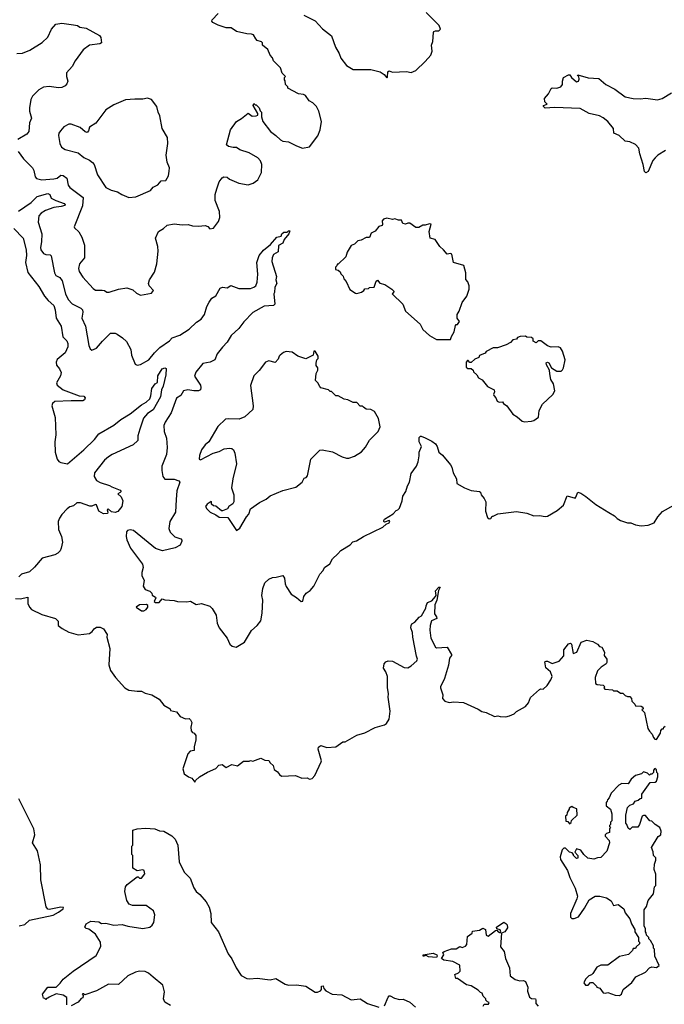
# Model space of a CAD drawing. Extents: x 2293139 to 2515392, y 824115 to 1006937.
# Tile 277 of 417: x 2377620 to 2383194, y 965688 to 974206. Entities that reach past the tile are written whole.
import ezdxf

# ---------------------------------------------------------------- set-up
doc = ezdxf.new("R2010")
doc.units = 0

msp = doc.modelspace()

# ---------------------------------------------------------------- linework, layer by layer
at = {"layer": '0CON10XD'}
for points in [[(2377653.7, 973003.7), (2377730, 972925), (2377742.3, 972902.3), (2377755, 972846.7), (2377765, 972832.5), (2377810.9, 972820.9), (2377915, 972828.4), (2377943.4, 972836.6), (2377975, 972860.4), (2377997.6, 972857.6), (2378026.9, 972835), (2378040, 972775), (2378053.7, 972753.7), (2378168.6, 972668.6), (2378164.7, 972595), (2378091.2, 972415), (2378093.8, 972405), (2378131.1, 972371.1), (2378158.8, 972325), (2378179.6, 972255), (2378180.6, 972145), (2378138.6, 972095), (2378127.8, 972055), (2378135, 972028.8), (2378165, 971977.5), (2378255, 971880), (2378275.7, 971865.7), (2378332.1, 971867.9), (2378355, 971862.9), (2378375, 971849.2), (2378395, 971847.8), (2378475.8, 971875.8), (2378547.9, 971887.9), (2378599.7, 971869.7), (2378631.2, 971841.2), (2378665, 971823.3), (2378759.3, 971840.7), (2378777.5, 971865), (2378738.8, 971905), (2378733.3, 971925), (2378743.8, 971955), (2378785, 972022.5), (2378805.7, 972095), (2378818.6, 972205), (2378814.2, 972245), (2378793.3, 972315), (2378820, 972375), (2378865, 972401.2), (2378895, 972430), (2378955, 972441.2), (2379025, 972430.8), (2379075.8, 972435.8), (2379115, 972424), (2379165, 972418.8), (2379225, 972426.2), (2379246.1, 972416.1), (2379265, 972397.5), (2379295, 972402.5), (2379340.7, 972459.3), (2379350, 972495), (2379347, 972547), (2379311.7, 972641.7), (2379311.9, 972695), (2379325, 972742.5), (2379346, 972805), (2379370.5, 972839.5), (2379385, 972847.5), (2379415, 972843.8), (2379435, 972828), (2379515, 972792), (2379595, 972778), (2379637.9, 972792.1), (2379679.7, 972820.3), (2379711.2, 972885), (2379713.8, 972955), (2379701.2, 972985), (2379680.5, 973010.5), (2379605, 973055.8), (2379525, 973081.2), (2379495, 973100), (2379465, 973100), (2379425, 973110), (2379407.5, 973125), (2379443.3, 973255), (2379494.1, 973325.9), (2379538.8, 973351.2), (2379595, 973396.7), (2379631.7, 973371.7), (2379666.4, 973373.6), (2379678.3, 973381.7), (2379680, 973395), (2379640, 973465), (2379645, 973480), (2379655, 973470), (2379665, 973470), (2379690, 973445), (2379698.3, 973418.3), (2379710, 973405), (2379710, 973365), (2379723.8, 973325), (2379788.8, 973238.8), (2379835.8, 973205.8), (2379876.4, 973166.4), (2379895, 973156.7), (2379945, 973151.2), (2380014.3, 973114.3), (2380065, 973096.2), (2380125, 973107.5), (2380197.9, 973202.1), (2380219.2, 973255), (2380230, 973325), (2380206, 973416), (2380186.1, 973456.1), (2380155, 973487.5), (2380122.5, 973505), (2380090.7, 973550.7), (2380075, 973560), (2380030, 973565), (2379940, 973615), (2379940, 973625), (2379920, 973645), (2379917, 973677), (2379910, 973685), (2379910, 973705), (2379920, 973715), (2379890, 973745), (2379875, 973790), (2379815, 973850), (2379807, 973877), (2379785, 973900), (2379765, 973950), (2379720, 973985), (2379720, 974005), (2379710, 974015), (2379675, 974027.5), (2379660.7, 974040.7), (2379642.5, 974075), (2379625, 974082.5), (2379585, 974083.3), (2379495, 974103.3), (2379450, 974135), (2379405, 974136.7), (2379335, 974158), (2379291.7, 974181.7), (2379282.5, 974195), (2379283.6, 974206.4), (2379335, 974260)], [(2380076.1, 974246.1), (2380175.9, 974195.9), (2380238.3, 974128.3), (2380315, 974066.7), (2380349.7, 973969.7), (2380384, 973915), (2380396, 973875), (2380445, 973811.2), (2380505, 973776.7), (2380655, 973776), (2380736.4, 973756.4), (2380772.7, 973732.7), (2380795, 973702.5), (2380801.7, 973708.3), (2380802, 973755), (2380815, 973763.8), (2380845, 973752.5), (2380965, 973757.5), (2381005, 973750), (2381045, 973767.5), (2381126.4, 973843.6), (2381175, 973900), (2381186.7, 973935), (2381180, 973985), (2381193.6, 974016.4), (2381197.5, 974095), (2381202.5, 974105), (2381215, 974110), (2381245, 974110), (2381257.5, 974125), (2381246.4, 974156.4), (2381135, 974270)], [(2377595, 973913.3), (2377645, 973917.2), (2377708.5, 973941.5), (2377815, 974008.6), (2377863.3, 974056.7), (2377895.7, 974124.3), (2377933.6, 974166.4), (2377984.5, 974175.5), (2378085, 974163.3), (2378120, 974155), (2378140.7, 974140.7), (2378195, 974132), (2378309.7, 974069.7), (2378322.7, 974052.7), (2378326.7, 974005), (2378313.8, 973996.2), (2378224.5, 973985.5), (2378168, 973945), (2378100.6, 973849.4), (2378075, 973802.5), (2378024.4, 973745.6), (2378024.3, 973715), (2378035.7, 973674.3), (2378029.3, 973650.7), (2378014.6, 973635.4), (2377985, 973620.5), (2377955.5, 973615.5), (2377875, 973629.4), (2377826.8, 973623.2), (2377785, 973600.8), (2377730, 973545), (2377717.1, 973515), (2377704, 973445), (2377703.8, 973415), (2377721.1, 973355), (2377705.6, 973315), (2377699.6, 973240.4), (2377682.9, 973217.1), (2377605, 973170.6)], [(2383205, 973073.8), (2383137.5, 973035), (2383115, 973012.5), (2383095, 972987.5), (2383055.7, 972894.3), (2383035, 972881.2), (2383023, 972893), (2383012, 972955), (2382981.2, 973045), (2382973.3, 973095), (2382945, 973126.2), (2382895, 973148.8), (2382855, 973156.2), (2382803.3, 973205), (2382757.5, 973225), (2382753.3, 973265), (2382706.2, 973325), (2382665, 973358.8), (2382633.6, 973373.6), (2382545, 973395.5), (2382465, 973437.5), (2382245, 973447.5), (2382165, 973440), (2382150, 973455), (2382150, 973465), (2382180, 973475), (2382160, 973495), (2382157.5, 973525), (2382192.5, 973565), (2382215, 973610), (2382225, 973617.5), (2382265, 973613.3), (2382300, 973625), (2382312.5, 973645), (2382312.5, 973675), (2382323, 973707), (2382365, 973730), (2382378.3, 973728.3), (2382392.5, 973705), (2382435, 973667.5), (2382452.5, 973675), (2382458.3, 973691.7), (2382453.6, 973713.6), (2382442.5, 973725), (2382445, 973730), (2382535, 973702.5), (2382627, 973697), (2382688.8, 973645), (2382765, 973606), (2382855, 973539.5), (2382925.6, 973524.4), (2382985, 973521.4), (2383035, 973527.5), (2383135, 973512.9), (2383175, 973524.3), (2383257, 973573)], [(2378565, 972668.8), (2378625, 972673.8), (2378750.5, 972729.5), (2378775, 972756.2), (2378815, 972778.8), (2378845, 972811.2), (2378885, 972816.2), (2378906.2, 972855), (2378913.8, 972895), (2378916, 972925), (2378895.8, 972975), (2378886, 973035), (2378902, 973135), (2378897.5, 973187.5), (2378853.3, 973265), (2378832.5, 973375), (2378817.5, 973405), (2378806.7, 973455), (2378760, 973515), (2378725, 973527.5), (2378685, 973517.5), (2378615, 973520), (2378535, 973514.2), (2378435, 973470), (2378364.3, 973425.7), (2378278.3, 973311.7), (2378225, 973276.7), (2378215.9, 973244.1), (2378205, 973230), (2378186.4, 973236.4), (2378142.5, 973275), (2378065, 973303.3), (2378045, 973302.5), (2378001.7, 973278.3), (2377974, 973246), (2377960, 973225), (2377956.7, 973205), (2377966.2, 973135), (2377983.3, 973105), (2378014.2, 973084.2), (2378125, 973056), (2378175, 973013.8), (2378225, 972991.2), (2378251.2, 972971.2), (2378264, 972955), (2378294.4, 972865), (2378365, 972755.8), (2378412.4, 972732.4), (2378467.3, 972717.3), (2378504.1, 972694.1), (2378565, 972668.8)], [(2377607.5, 973065), (2377653.7, 973003.7)], [(2377609.5, 972550.5), (2377718.2, 972625), (2377772.7, 972677.3), (2377865, 972701.5), (2377880.6, 972695), (2377893.3, 972663.3), (2377931.9, 972641.9), (2378004, 972615), (2378013.8, 972605), (2378010, 972600), (2377980.3, 972590.3), (2377915, 972582.9), (2377843.1, 972556.9), (2377805, 972533.6), (2377785, 972509.2), (2377780, 972455), (2377812.7, 972355), (2377809.1, 972285), (2377799.5, 972235), (2377802.5, 972215), (2377825, 972184.4), (2377845, 972175.6), (2377882.5, 972172.5), (2377893.4, 972163.4), (2377920, 972015), (2377932.8, 971992.8), (2377966.2, 971975), (2377987.2, 971947.2), (2378016.8, 971835), (2378039.6, 971785), (2378075, 971747.8), (2378149.4, 971709.4), (2378162.5, 971695), (2378165.6, 971675), (2378158.9, 971625), (2378190, 971555), (2378218.3, 971388.3), (2378229.5, 971359.5), (2378245, 971348.8), (2378285, 971364.2), (2378336.9, 971425), (2378405, 971493.1), (2378445, 971494), (2378464.4, 971484.4), (2378510, 971455), (2378545, 971422.5), (2378582.3, 971352.3), (2378586, 971305), (2378617.5, 971225), (2378635, 971216.7), (2378665, 971223.8), (2378737.4, 971262.6), (2378785, 971324.3), (2378830.8, 971369.2), (2378915, 971429.4), (2378940, 971455), (2379005, 971476.5), (2379085, 971528.9), (2379150.4, 971589.6), (2379189.6, 971615), (2379217.1, 971655), (2379238.8, 971725), (2379257.5, 971762.5), (2379283, 971797), (2379315, 971818.8), (2379355, 971883.3), (2379375, 971891.2), (2379415, 971886.7), (2379445, 971906.2), (2379515, 971881.4), (2379615, 971880), (2379645, 971891.4), (2379660.8, 971905), (2379674.3, 971935), (2379678.5, 972005), (2379669.4, 972105), (2379690, 972165), (2379728.9, 972211.1), (2379788.9, 972261.1), (2379845, 972326.2), (2379880, 972335), (2379887.5, 972355), (2379905, 972367.5), (2379931.7, 972368.3), (2379945, 972380), (2379955, 972380), (2379946.7, 972355), (2379905.8, 972304.2), (2379895, 972272.5), (2379856.7, 972253.3), (2379855, 972197.5), (2379816.1, 972173.9), (2379802, 972145), (2379801.2, 972115), (2379841.2, 971985), (2379836.2, 971955), (2379843.8, 971925), (2379827.7, 971892.3), (2379823.8, 971846.2), (2379817.5, 971835), (2379826.7, 971745), (2379815, 971733.8), (2379735, 971728.8), (2379635.7, 971674.3), (2379558.3, 971591.7), (2379515.8, 971535), (2379450, 971475), (2379414.3, 971415.7), (2379375, 971373.8), (2379328.6, 971315), (2379308.8, 971265), (2379266.3, 971243.7), (2379205, 971231.5), (2379142.4, 971157.6), (2379133.1, 971123.1), (2379184.2, 971045), (2379188, 971025), (2379183.8, 971005), (2379165.6, 970994.4), (2379125, 970994.4), (2379075, 971004.4), (2379037.5, 970995), (2379013.3, 970955), (2378975, 970933.3), (2378929.5, 970805), (2378878.6, 970725), (2378866.2, 970695), (2378870.6, 970645), (2378889.5, 970585), (2378896.9, 970505), (2378889.2, 970445), (2378850, 970345), (2378848.8, 970305), (2378858.8, 970255), (2378875, 970230), (2378955, 970230), (2378995, 970217.5), (2379004, 970205), (2378980.3, 970129.7), (2378974.6, 970055.4), (2378967.8, 969945), (2378917.8, 969865), (2378910.5, 969805), (2378922.4, 969772.4), (2378961.3, 969731.3), (2379012.5, 969715), (2379021.2, 969705), (2379023.3, 969695), (2379008.3, 969661.7), (2378965, 969636.2), (2378855, 969612), (2378795, 969632.9), (2378605, 969785.8), (2378575, 969793.3), (2378551.7, 969788.3), (2378542.5, 969775), (2378540, 969735), (2378546.1, 969706.1), (2378578.8, 969635), (2378683.3, 969495), (2378687, 969467), (2378676.7, 969425), (2378677, 969397), (2378697.5, 969355), (2378687.5, 969305), (2378705, 969277.5), (2378745, 969262.5), (2378762.5, 969245), (2378767, 969227), (2378795, 969210), (2378797.5, 969205), (2378781.7, 969171.7), (2378793.3, 969163.3), (2378825, 969163.8), (2378852.5, 969197.5), (2378875, 969186.7), (2378955, 969182), (2378984.1, 969174.1), (2379065, 969170), (2379096.1, 969176.1), (2379145, 969147.5), (2379193, 969157), (2379265, 969132.5), (2379285, 969112.5), (2379318.8, 969055), (2379328.8, 968985), (2379345.6, 968945.6), (2379413.3, 968855), (2379436.7, 968805), (2379456.4, 968786.4), (2379490.7, 968779.3), (2379565, 968822.5), (2379625, 968923.3), (2379675, 968966.2), (2379704.5, 969005.5), (2379717.6, 969072.4), (2379721.9, 969185), (2379714.3, 969225), (2379722.5, 969285), (2379741.2, 969335), (2379773.8, 969365), (2379805, 969380.6), (2379837.5, 969382.5), (2379895, 969398.8), (2379910, 969375), (2379916, 969325), (2379925, 969302.5), (2379967.5, 969235), (2380015, 969207.5), (2380055, 969173.3), (2380067.5, 969175), (2380076.7, 969215), (2380096.1, 969243.9), (2380133, 969267), (2380163.3, 969305)], [(2381345, 971440), (2381353, 971467), (2381377.5, 971505), (2381388.3, 971561.7), (2381395, 971570), (2381405, 971570), (2381422.5, 971595), (2381403, 971623), (2381403, 971657), (2381420, 971685), (2381445, 971760), (2381486.7, 971815), (2381506.7, 971875), (2381506.7, 971905), (2381495, 971940), (2381478.3, 971958.3), (2381477.5, 972015), (2381459.3, 972079.3), (2381372.5, 972105), (2381358, 972178), (2381345, 972183.3), (2381315, 972177.5), (2381285.9, 972215.9), (2381254.2, 972244.2), (2381212.5, 972305), (2381170, 972315), (2381160, 972375), (2381177, 972437), (2381165, 972440), (2381125, 972427.5), (2381105, 972427.5), (2381071.7, 972408.3), (2381045, 972407.5), (2380995, 972447.5), (2380975, 972447.5), (2380955, 972437.5), (2380933, 972443), (2380921.7, 972471.7), (2380895, 972472.5), (2380865, 972482.5), (2380845, 972477.5), (2380795, 972490), (2380765, 972480), (2380753.8, 972465), (2380757.5, 972435), (2380753, 972427), (2380725, 972417.5), (2380695, 972377.5), (2380660.7, 972359.3), (2380645, 972322.5), (2380615, 972322.5), (2380571.7, 972298.3), (2380545, 972292.5), (2380515, 972263.3), (2380487, 972253), (2380452.5, 972195), (2380440, 972155), (2380375, 972090), (2380365, 972090), (2380361.7, 972078.3), (2380350, 972065), (2380350, 972045), (2380375, 972040), (2380390, 972025), (2380397, 972007), (2380416.2, 971986.2), (2380422.5, 971965), (2380442.5, 971942.5), (2380475, 971872.5), (2380525, 971840), (2380535, 971837.5), (2380575, 971850), (2380596.4, 971863.6), (2380605, 971877.5), (2380635, 971880), (2380645, 971890), (2380685, 971892.5), (2380701.2, 971945), (2380715, 971952.5), (2380735, 971926.7), (2380777.5, 971915), (2380837.5, 971875), (2380857.5, 971855), (2380840, 971835), (2380934.1, 971744.1), (2380956.7, 971685), (2381082.7, 971572.7), (2381106.7, 971525), (2381163.2, 971473.2), (2381225, 971440), (2381345, 971440)], [(2377569.3, 972399.3), (2377650, 972315), (2377676.7, 972216.7), (2377679.5, 972165), (2377671.8, 972105), (2377690.4, 972020.4), (2377785, 971898.1), (2377835.5, 971815), (2377867.3, 971777.3), (2377915.6, 971735), (2377927.8, 971695), (2377935.4, 971625), (2377979.6, 971555), (2377992.9, 971462.9), (2378027.6, 971427.6), (2378037.5, 971405), (2378036.7, 971375), (2378012.9, 971325), (2377945, 971266.2), (2377936, 971245), (2377938.8, 971218.8), (2377966, 971185), (2377978, 971155), (2377973.8, 971125), (2377940, 971065), (2377943.3, 971045), (2377995, 971004.2), (2378135, 970952), (2378175, 970948.8), (2378186.7, 970935), (2378181.7, 970918.3), (2378165, 970910), (2378065, 970908.5), (2377925, 970902.5), (2377905, 970885.8), (2377898.2, 970865), (2377926.8, 970765), (2377932.2, 970615), (2377924.2, 970555), (2377926.9, 970465), (2377945.4, 970405.4), (2377960, 970385), (2377975, 970375.8), (2378035, 970362.9), (2378175, 970484.6), (2378266.9, 970575), (2378305, 970622.5), (2378435, 970698.1), (2378495, 970748.9), (2378575, 970795.3), (2378675, 970875.6), (2378715, 970896.5), (2378744.5, 970925), (2378755, 970952.5), (2378764.1, 971015), (2378790.6, 971055), (2378812.3, 971067.7), (2378815, 971124), (2378853.2, 971185), (2378875, 971193.3), (2378887.5, 971187.5), (2378884, 971135), (2378860, 971035), (2378847.3, 971005), (2378837.5, 970945), (2378775, 970830), (2378725, 970798.2), (2378690.1, 970759.9), (2378657.8, 970665), (2378642.9, 970605), (2378641.2, 970565), (2378600.3, 970529.7), (2378418.5, 970445), (2378387.3, 970425), (2378353.5, 970395), (2378268.1, 970285), (2378264.5, 970254.5), (2378285, 970220), (2378315, 970201.2), (2378397.8, 970177.8), (2378416.1, 970166.1), (2378490, 970135), (2378497.5, 970125), (2378490, 970115), (2378467.5, 970105), (2378497.5, 970077.5), (2378513.3, 970045), (2378502.5, 969995), (2378469.3, 969950.7), (2378447.3, 969942.7), (2378415, 969950), (2378385, 969975.3), (2378375.6, 969965), (2378383.3, 969945), (2378379.3, 969935), (2378345, 969930.3), (2378304.3, 969954.3), (2378285, 970008.9), (2378275, 970013.1), (2378245, 969998.2), (2378227.8, 969997.8), (2378145, 970026.7), (2378113.5, 970026.5), (2378085, 970001.4), (2378055, 969993.3), (2378029.5, 969975), (2377984.6, 969925), (2377963.2, 969895), (2377952.3, 969865), (2377955.6, 969795), (2377980.5, 969735), (2377989.1, 969685), (2377980.4, 969635), (2377969.1, 969610.9), (2377950, 969590), (2377924.7, 969575.3), (2377815, 969548.5), (2377748.8, 969471.2), (2377705, 969430.3), (2377635, 969410), (2377613.2, 969385)], [(2381985, 970726.7), (2382045, 970733.3), (2382065, 970740), (2382105, 970767.5), (2382113.3, 970825), (2382140.3, 970879.7), (2382230, 970965), (2382247.5, 970995), (2382237.1, 971055), (2382213.8, 971095), (2382202.7, 971142.7), (2382202, 971175), (2382175, 971220), (2382173.3, 971236.7), (2382185, 971242.5), (2382195, 971237.5), (2382217.5, 971195), (2382265, 971166.7), (2382303.3, 971166.7), (2382313.9, 971176.1), (2382323.3, 971195), (2382336.7, 971265), (2382315, 971340), (2382295, 971367.5), (2382275, 971376.7), (2382215, 971373.3), (2382183.6, 971383.6), (2382125, 971426.7), (2382103, 971427), (2382085, 971410), (2382060, 971425), (2382060, 971445), (2382047, 971457), (2382005, 971460), (2381995, 971467.5), (2381947, 971467), (2381925, 971456.7), (2381915, 971442.5), (2381885, 971436.7), (2381865, 971412.5), (2381827, 971393), (2381751.7, 971368.3), (2381713.6, 971366.4), (2381653.3, 971336.7), (2381645, 971320), (2381595, 971300), (2381590, 971285), (2381555, 971270), (2381525, 971240), (2381511.7, 971241.7), (2381498.3, 971258.3), (2381491.7, 971258.3), (2381480, 971245), (2381481.7, 971201.7), (2381495, 971190), (2381525, 971190), (2381540, 971175), (2381545, 971160), (2381572.5, 971135), (2381587, 971107), (2381619.3, 971089.3), (2381665, 971032.5), (2381722.5, 971005), (2381727, 970987), (2381716.2, 970965), (2381718.8, 970955), (2381736.2, 970935), (2381748, 970905), (2381765, 970898.6), (2381795, 970900), (2381802.5, 970885), (2381831.2, 970865), (2381883, 970793), (2381921.7, 970771.7), (2381965, 970733.3), (2381985, 970726.7)], [(2379495, 969787.5), (2379505, 969792.5), (2379525, 969807.5), (2379582, 969905), (2379602.1, 969927.9), (2379616.7, 969975), (2379695, 970030), (2379752.3, 970057.7), (2379785, 970086.2), (2379896.1, 970133.9), (2380007.7, 970162.3), (2380063.9, 970206.1), (2380080.7, 970239.3), (2380097.5, 970245), (2380108.8, 970261.2), (2380138.8, 970405), (2380215, 970481.2), (2380235.9, 970485.9), (2380325, 970468.8), (2380407.5, 970425), (2380445, 970413.8), (2380465, 970413.8), (2380515, 970431.2), (2380575, 970468.8), (2380610.5, 970509.5), (2380645, 970570), (2380721.2, 970645), (2380738, 970685), (2380723.3, 970755), (2380687.7, 970817.7), (2380655, 970833.8), (2380615, 970836.7), (2380592.5, 970855), (2380585, 970862.5), (2380565, 970862.5), (2380535, 970893.3), (2380505, 970893.3), (2380457, 970917), (2380425, 970923.3), (2380375, 970952.5), (2380355, 970952.5), (2380315, 970990), (2380305, 970990), (2380290, 971005), (2380225, 971022.5), (2380215, 971032.5), (2380197.5, 971065), (2380176.7, 971085), (2380182.5, 971145), (2380197.5, 971175), (2380197.5, 971195), (2380182.5, 971215), (2380182.5, 971235), (2380190, 971265), (2380200, 971275), (2380200, 971295), (2380175, 971340), (2380165, 971340), (2380156.4, 971303.6), (2380095, 971272.5), (2380025, 971296.7), (2379975, 971331.2), (2379925, 971336.7), (2379901.7, 971328.3), (2379872.5, 971305), (2379862.5, 971295), (2379855, 971270), (2379828.8, 971241.2), (2379775, 971254), (2379745, 971243.8), (2379689.5, 971170.5), (2379643.8, 971125), (2379617.3, 971042.7), (2379638.9, 970865), (2379635, 970834.2), (2379568, 970772), (2379519.3, 970750.7), (2379425, 970754), (2379400.5, 970749.5), (2379334.4, 970685.6), (2379257.1, 970555), (2379225, 970527.1), (2379191.9, 970485), (2379174, 970435), (2379173.3, 970405), (2379185, 970397.5), (2379293.2, 970456.8), (2379345, 970471.2), (2379387.5, 970495), (2379435, 970500.8), (2379455, 970495.7), (2379468, 970485), (2379481.4, 970455), (2379495.7, 970365), (2379461.9, 970235), (2379452.2, 970155), (2379472, 970095), (2379471.2, 970035), (2379463.3, 970016.7), (2379427.5, 969995), (2379416.4, 969973.6), (2379375, 969957.5), (2379365, 969957.5), (2379317.5, 969997.5), (2379295, 970000), (2379280, 970015), (2379280, 970035), (2379275, 970037.5), (2379242.5, 970015), (2379227.5, 969995), (2379237.5, 969975), (2379266.7, 969945), (2379315, 969923.8), (2379345, 969902), (2379418.6, 969898.6), (2379495, 969787.5)], [(2380163.3, 969305), (2380215, 969410), (2380245, 969440), (2380255, 969467.5), (2380301.2, 969498.8), (2380325, 969543.3), (2380372.5, 969585), (2380396.7, 969615), (2380476.6, 969663.4), (2380500.7, 969689.3), (2380532.4, 969697.6), (2380593.9, 969736.1), (2380760, 969815), (2380789.2, 969840.8), (2380816.2, 969855), (2380820, 969865), (2380815, 969872.5), (2380775, 969860), (2380767.5, 969865), (2380767.5, 969875), (2380775, 969886.7), (2380848.8, 969931.2), (2380875, 969960), (2380890, 969965), (2380905, 969980), (2380926.7, 970045), (2380932.5, 970085), (2380960, 970125), (2380973.3, 970175), (2380990, 970205), (2381005, 970280), (2381050, 970345), (2381065, 970380), (2381075.6, 970434.4), (2381073.3, 970465), (2381093.1, 970515), (2381074.4, 970555), (2381075, 970592.5), (2381085, 970603.3), (2381093, 970603), (2381125, 970590), (2381185, 970561.2), (2381215.7, 970535.7), (2381231.2, 970515), (2381244.4, 970464.4), (2381275, 970440), (2381345.8, 970355), (2381357.1, 970335), (2381367.4, 970287.4), (2381396.2, 970235), (2381400, 970195), (2381466.4, 970156.4), (2381525, 970133.8), (2381595, 970126), (2381605, 970117.5), (2381610, 970095), (2381636.7, 970065), (2381650, 970035), (2381647.5, 969955), (2381665, 969900), (2381678.3, 969888.3), (2381695, 969890), (2381705, 969910), (2381715, 969910), (2381755, 969932.5), (2381917, 969953), (2382005, 969936.7), (2382065, 969913.3), (2382115, 969918), (2382165, 969908.8), (2382185, 969911.2), (2382268.3, 969961.7), (2382323, 970007), (2382353.6, 970086.4), (2382421.7, 970068.3), (2382430, 970075), (2382445, 970117.5), (2382470.7, 970110.7), (2382515, 970082.5), (2382601.7, 970011.7), (2382713.9, 969943.9), (2382762.5, 969915), (2382785, 969890), (2382814.1, 969874.1), (2382875, 969853.3), (2382905, 969853.3), (2382945, 969837.5), (2382995, 969827.5), (2383055, 969832.5), (2383105, 969852.5), (2383137.5, 969905), (2383177, 969953), (2383275, 970007.5)], [(2378635, 968396), (2378675, 968398), (2378705, 968381.2), (2378762.5, 968365), (2378825, 968327.5), (2378867, 968277), (2378920, 968245), (2378925, 968230), (2378975, 968217.5), (2379008.3, 968178.3), (2379055, 968157.5), (2379085, 968160), (2379098.3, 968148.3), (2379107.5, 968125), (2379098.8, 968085), (2379102.5, 968055), (2379115, 968040), (2379130, 968035), (2379142.5, 968015), (2379143.3, 967975), (2379127.5, 967915), (2379130, 967885), (2379095, 967877.5), (2379073.9, 967856.1), (2379030, 967725), (2379041.7, 967681.7), (2379080, 967655), (2379110, 967645), (2379135, 967610), (2379140, 967625), (2379175, 967657.5), (2379243.3, 967696.7), (2379315, 967727.5), (2379343.6, 967756.4), (2379371.7, 967761.7), (2379405, 967737.5), (2379455, 967762.5), (2379505, 967752.5), (2379555, 967792.5), (2379605, 967792.5), (2379615, 967797.5), (2379635, 967792.5), (2379705, 967817.5), (2379740.7, 967800.7), (2379775, 967797.5), (2379785, 967777.5), (2379812.5, 967755), (2379820.7, 967720.7), (2379849.5, 967699.5), (2379866.7, 967675), (2379885, 967661.2), (2380005, 967668.8), (2380060, 967645), (2380105, 967646.7), (2380127, 967637), (2380148.3, 967641.7), (2380173.6, 967666.4), (2380226.2, 967785), (2380228.8, 967795), (2380200, 967895), (2380205, 967912.5), (2380215, 967921.2), (2380225, 967926.2), (2380275, 967908.8), (2380355, 967916), (2380415, 967958), (2380435, 967958.8), (2380535, 968016), (2380605, 968038), (2380695, 968084), (2380775, 968106), (2380792.7, 968117.3), (2380814.2, 968155.8), (2380822.5, 968225), (2380806.7, 968345), (2380810, 968375), (2380799.5, 968429.5), (2380801.1, 968525), (2380786.9, 968565), (2380765.7, 968595), (2380770.5, 968635), (2380785, 968650.8), (2380805, 968660), (2380845, 968656.2), (2380945, 968603.3), (2380975, 968600), (2381005, 968617.5), (2381055, 968660), (2381058.8, 968675), (2381051.2, 968701.2), (2381019.4, 968865), (2381016.7, 968905), (2381002.2, 968945), (2381004.5, 968965.5), (2381011.3, 968978.7), (2381037.5, 968995), (2381073.6, 969036.4), (2381095, 969050), (2381132.5, 969115), (2381133.6, 969136.4), (2381146.7, 969163.3), (2381185, 969180), (2381216.7, 969215), (2381220.8, 969225), (2381214.6, 969265.4), (2381245, 969295.6), (2381255.7, 969295.7), (2381241.9, 969268.1), (2381227.2, 969185), (2381210.4, 969145), (2381207.1, 969067.1), (2381225, 969040), (2381226.1, 969025), (2381181.8, 969005), (2381170, 968965), (2381166.7, 968925), (2381175.7, 968855), (2381215, 968777.5), (2381225, 968773.3), (2381315, 968776.7), (2381353.8, 968715), (2381353.3, 968705), (2381337.7, 968682.3), (2381327, 968623), (2381292.3, 968507.7), (2381260, 968435), (2381257.5, 968425), (2381265, 968410), (2381280, 968365), (2381276.7, 968335), (2381295, 968310), (2381335, 968300), (2381375, 968306.2), (2381458.8, 968298.8), (2381585, 968241.2), (2381615, 968220), (2381655, 968213.3), (2381725, 968177.5), (2381755, 968182.5), (2381775, 968176.7), (2381823.6, 968176.4), (2381855, 968183.8), (2381895, 968200), (2381915, 968220), (2381995, 968263.3), (2382020, 968295), (2382038.3, 968341.7), (2382115, 968412.5), (2382125, 968417.5), (2382146.7, 968413.3), (2382180, 968445), (2382213.3, 968495), (2382223.3, 968525), (2382211.2, 968565), (2382169.3, 968599.3), (2382160, 968650), (2382172.1, 968657.9), (2382185, 968657.1), (2382225, 968636.7), (2382285, 968657.5), (2382325, 968702.5), (2382324.3, 968755), (2382365, 968806.2), (2382383, 968813), (2382390, 968805), (2382405, 968722.5), (2382437.5, 968735), (2382475, 968820), (2382525, 968837.5), (2382577, 968827), (2382615, 968803.3), (2382633.9, 968783.9), (2382655, 968776.7), (2382677.5, 968735), (2382672.5, 968705), (2382697.5, 968675), (2382696.7, 968645), (2382692.5, 968635), (2382646.7, 968605), (2382615, 968572.5), (2382596.7, 968515), (2382597.5, 968465), (2382613.6, 968453.6), (2382665, 968450), (2382680, 968435), (2382670, 968425), (2382680, 968415), (2382745, 968410), (2382755, 968400), (2382785, 968400), (2382815, 968380), (2382835, 968380), (2382855, 968360), (2382875, 968350), (2382895, 968350), (2382910, 968335), (2382911.7, 968311.7), (2382940, 968285), (2382945, 968270), (2382995, 968267.5), (2383008.3, 968258.3), (2383010, 968245), (2383000, 968235), (2383021.7, 968211.7), (2383052.5, 968075), (2383065, 968050), (2383090, 968025), (2383100, 967995), (2383111.7, 967981.7), (2383125, 967980), (2383160, 968035), (2383163, 968057), (2383175, 968070), (2383188.3, 968071.7), (2383190, 968085), (2383200, 968095)], [(2377585, 969199), (2377625, 969194.7), (2377689.5, 969209.5), (2377690, 969155), (2377704, 969125), (2377721.4, 969105), (2377811.7, 969061.7), (2377930, 969025), (2377951.7, 969001.7), (2377952.9, 968965), (2377988.3, 968938.3), (2378045, 968907.1), (2378125, 968885.6), (2378223.2, 968896.8), (2378247.9, 968912.1), (2378265, 968936.7), (2378285, 968950), (2378315, 968950), (2378345.9, 968935.9), (2378376.4, 968886.4), (2378372.5, 968865), (2378401.2, 968765), (2378391.2, 968625), (2378406.4, 968576.4), (2378447.5, 968515), (2378530, 968425), (2378565, 968406.7), (2378635, 968396)], [(2378695, 969092.5), (2378715, 969102.5), (2378727, 969123), (2378727, 969137), (2378717, 969147), (2378657.5, 969145), (2378627.5, 969125), (2378675, 969092.5), (2378695, 969092.5)], [(2382805, 965763.8), (2382823.6, 965776.4), (2382837.5, 965815), (2382913, 965877), (2382947.5, 965925), (2383030, 965965), (2383066.4, 966003.6), (2383085, 966012.5), (2383125, 966007.5), (2383150, 966025), (2383112.5, 966105), (2383110, 966165), (2383100, 966175), (2383100, 966195), (2383075, 966240), (2383060, 966255), (2383060, 966265), (2383040, 966285), (2383037, 966307), (2383030, 966315), (2383030, 966345), (2383020, 966365), (2383020, 966505), (2383040, 966535), (2383053, 966587), (2383100, 966645), (2383110, 966705), (2383120, 966715), (2383120, 966815), (2383107.5, 966855), (2383108.3, 966901.7), (2383120, 966935), (2383120, 966955), (2383100, 966975), (2383097, 967007), (2383082.5, 967045), (2383140, 967140), (2383163.3, 967155), (2383167.5, 967185), (2383156.4, 967216.4), (2383115, 967242.5), (2383085, 967272.5), (2383070, 967275), (2383031.7, 967321.7), (2383015, 967322.5), (2383002.5, 967315), (2382980, 967245), (2382965, 967220), (2382915, 967220), (2382895, 967200), (2382881.7, 967211.7), (2382870, 967245), (2382860, 967255), (2382860, 967325), (2382875, 967390), (2382895, 967410), (2382926.4, 967423.6), (2382943, 967447), (2382967, 967453), (2382985, 967470), (2382998.3, 967471.7), (2383000, 967505), (2383071.7, 967608.3), (2383115, 967610), (2383125, 967620), (2383137.5, 967655), (2383137.5, 967685), (2383130, 967695), (2383127, 967717), (2383111.7, 967728.3), (2383100, 967715), (2383100, 967695), (2383085, 967680), (2383075, 967680), (2383065, 967670), (2383048.3, 967688.3), (2383015, 967700), (2382997, 967683), (2382945, 967667.5), (2382907.5, 967635), (2382880, 967595), (2382827, 967597), (2382800, 967585), (2382733.9, 967516.1), (2382717, 967473), (2382701.7, 967458.3), (2382700, 967445), (2382690, 967435), (2382690, 967405), (2382730, 967375), (2382740, 967335), (2382740, 967275), (2382730, 967265), (2382730, 967245), (2382720, 967235), (2382720, 967225), (2382730, 967215), (2382720, 967205), (2382720, 967175), (2382693, 967167), (2382683.3, 967155), (2382683.9, 967143.9), (2382716.2, 967105), (2382721.2, 967085), (2382697, 967013), (2382645, 966957.5), (2382615, 966956.2), (2382585, 966943.3), (2382533.6, 966953.6), (2382496.7, 966985), (2382472.5, 967022.5), (2382435, 967032.5), (2382420, 967005), (2382446.7, 966975), (2382447, 966953), (2382435, 966950), (2382410, 966975), (2382410, 966985), (2382398.3, 966998.3), (2382373, 967003), (2382338.3, 967038.3), (2382325, 967040), (2382310, 967025), (2382294, 966965), (2382295, 966940), (2382356.7, 966845), (2382376.7, 966785), (2382423.9, 966693.9), (2382442, 966625), (2382438.8, 966601.2), (2382384, 966475), (2382381.7, 966441.7), (2382395, 966430), (2382415, 966430), (2382452.5, 966445), (2382505, 966520), (2382545, 966592.5), (2382595, 966622.5), (2382635, 966622.5), (2382695, 966610), (2382734.2, 966584.2), (2382755, 966542.5), (2382795, 966552.5), (2382842.5, 966515), (2382855, 966480), (2382897, 966427), (2382910, 966385), (2382940, 966335), (2382940, 966315), (2382970, 966265), (2382970, 966235), (2382980, 966225), (2382978.3, 966211.7), (2382950, 966185), (2382945, 966170), (2382925, 966170), (2382920, 966155), (2382885, 966120), (2382805, 966102.5), (2382705, 966026.7), (2382645, 966026), (2382609.7, 966010.3), (2382575, 965953.8), (2382565, 965943.3), (2382542.5, 965935), (2382512.5, 965905), (2382497.5, 965875), (2382513.9, 965853.9), (2382535, 965852.5), (2382555, 965877.5), (2382575, 965876.7), (2382606.4, 965846.4), (2382610, 965835), (2382636.4, 965826.4), (2382665, 965786.7), (2382685, 965783.3), (2382705, 965790), (2382768.3, 965768.3), (2382805, 965763.8)], [(2377615, 966367.5), (2377665, 966380), (2377705, 966416.7), (2377909.5, 966460.5), (2377955.6, 966484.4), (2377996, 966515), (2377998.8, 966525), (2377975, 966527.8), (2377875, 966507.1), (2377862.6, 966512.6), (2377850.7, 966530.7), (2377803.5, 966765), (2377801.6, 966895), (2377773.2, 967015), (2377732.2, 967085), (2377750.3, 967155), (2377741.9, 967205), (2377613.3, 967465)], [(2382375, 967250), (2382388.3, 967261.7), (2382391.7, 967278.3), (2382440, 967325), (2382438.3, 967378.3), (2382405, 967390), (2382395, 967400), (2382370, 967385), (2382370, 967375), (2382353, 967347), (2382350, 967325), (2382340, 967315), (2382341.7, 967271.7), (2382358.3, 967268.3), (2382375, 967250)], [(2378027.5, 965685), (2378027, 965747), (2377995, 965767.5), (2377935, 965777.5), (2377875, 965750), (2377865, 965740), (2377851.7, 965738.3), (2377845, 965730), (2377838.3, 965738.3), (2377825, 965740), (2377817.5, 965775), (2377864.2, 965835.8), (2377935, 965837.5), (2377969.5, 965870.5), (2377995, 965906.7), (2378083.3, 965975), (2378280.9, 966109.1), (2378323.1, 966186.9), (2378318.2, 966225), (2378275, 966293.8), (2378217.8, 966337.8), (2378194.8, 966344.8), (2378184.8, 966354.8), (2378194.7, 966385), (2378235, 966408.2), (2378305, 966400.6), (2378328, 966388), (2378365, 966388.8), (2378435, 966372.5), (2378505, 966377.5), (2378555, 966364.3), (2378685, 966345.4), (2378745, 966355.6), (2378766.7, 966373.3), (2378780.9, 966395), (2378787.8, 966462.2), (2378777.6, 966497.6), (2378715, 966542.5), (2378595, 966543.6), (2378568, 966555), (2378546.9, 966585), (2378530, 966665), (2378534.4, 966705), (2378548.8, 966725), (2378635, 966790), (2378645, 966790), (2378655, 966780), (2378675, 966780), (2378701.7, 966818.3), (2378696.7, 966845), (2378685, 966852.5), (2378635, 966842.5), (2378600, 966865), (2378600, 966975), (2378590, 966985), (2378590, 967055), (2378600, 967065), (2378600, 967195), (2378635, 967206), (2378708.3, 967211.7), (2378790, 967205), (2378828.8, 967188.8), (2378867.5, 967185), (2378937.1, 967145), (2378965, 967115.7), (2378986.9, 967065), (2379000.6, 966920.6), (2379041.1, 966831.1), (2379095, 966778.1), (2379125.9, 966695.9), (2379146.7, 966665), (2379178.2, 966638.2), (2379233.8, 966575), (2379257.2, 966527.2), (2379273.8, 966475), (2379274.7, 966394.7), (2379340.5, 966315), (2379424.2, 966124.2), (2379455, 966080.6), (2379491.1, 966005), (2379535, 965936.9), (2379585, 965910), (2379607.7, 965907.7), (2379675, 965914.2), (2379785, 965899.2), (2379835, 965910), (2379915, 965863.8), (2379943.9, 965853.9), (2380015, 965858), (2380095, 965845.7), (2380176.2, 965793.8), (2380196.4, 965793.6), (2380220, 965805), (2380230, 965815), (2380230, 965845), (2380245, 965846.7), (2380250, 965825), (2380266.7, 965805), (2380322.5, 965775), (2380405, 965770), (2380485, 965725.7), (2380565, 965736.2), (2380626.7, 965695), (2380725, 965662.2)], [(2381628.3, 965671.7), (2381635, 965690), (2381675, 965690), (2381680, 965705), (2381665, 965710), (2381650, 965725), (2381650, 965735), (2381628.3, 965758.3), (2381620, 965785), (2381605, 965790), (2381585, 965810), (2381525, 965847.5), (2381485, 965857.5), (2381405, 965910), (2381391.7, 965911.7), (2381382.5, 965945), (2381415, 965960), (2381427.5, 965975), (2381426.4, 966026.4), (2381365, 966058.8), (2381288.6, 966068.6), (2381266.7, 966085), (2381287.5, 966115), (2381280, 966135), (2381290, 966145), (2381355, 966167.5), (2381395, 966167.5), (2381425, 966187.5), (2381445, 966180), (2381475, 966190), (2381487.5, 966205), (2381492.5, 966275), (2381532.5, 966305), (2381535, 966320), (2381595, 966330), (2381623.9, 966346.1), (2381647.5, 966335), (2381652.5, 966285), (2381671.7, 966278.3), (2381735, 966327.5), (2381745, 966330), (2381757.5, 966315), (2381775, 966307.5), (2381780, 966315), (2381775, 966332.5), (2381745, 966340), (2381742.5, 966355), (2381805, 966397.5), (2381825, 966388.6), (2381835.3, 966375), (2381838.9, 966351.1), (2381815, 966315.8), (2381787.5, 966302.5), (2381777.5, 966185), (2381810, 966145), (2381820, 966085), (2381856.7, 966005), (2381860, 965935), (2381905, 965902), (2381945, 965891.2), (2381975, 965893.8), (2381992.5, 965885), (2382013.3, 965835), (2382011.7, 965801.7), (2382029.5, 965749.5), (2382045, 965738.8), (2382078.8, 965735), (2382083.8, 965725), (2382082, 965695), (2382102.5, 965672.5)], [(2381225, 966093.8), (2381155, 966100), (2381135, 966110), (2381113.6, 966103.6), (2381107.5, 966105), (2381107.5, 966115), (2381195, 966129.4), (2381226.7, 966115), (2381231.2, 966105), (2381225, 966093.8)], [(2378925, 965678.5), (2378875.5, 965705.5), (2378862.9, 965735), (2378871.1, 965795), (2378857.3, 965855), (2378775, 965923.1), (2378735, 965957.3), (2378705, 965971.2), (2378655, 965973.8), (2378622.5, 965967.5), (2378554.6, 965935.4), (2378475, 965858.8), (2378387.4, 965862.6), (2378284, 965804), (2378185, 965770), (2378175, 965780), (2378165, 965780), (2378160, 965775), (2378170, 965765), (2378167.5, 965745), (2378151.7, 965738.3), (2378125, 965707.5), (2378066.7, 965675)], [(2380773.8, 965675), (2380805, 965750), (2380815, 965760), (2380825, 965760), (2380861.7, 965741.7), (2380905, 965730), (2380935, 965731.2), (2380995, 965707.5), (2381042.7, 965662.7)]]:
    msp.add_lwpolyline(points, dxfattribs=at)

doc.saveas('drawing.dxf')
